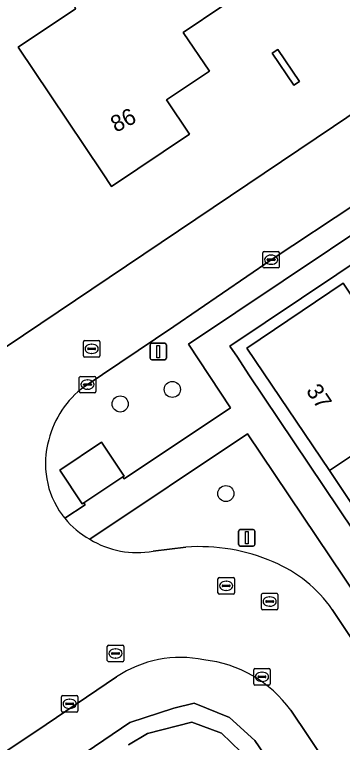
# Model space of a CAD drawing. Extents: x 158793 to 159888, y 384317 to 385256.
# Drawn here: x 159025.34 to 159045.23, y 384807.77 to 384851.98 of the extents above; entities that cross this region are included whole.
import ezdxf

# ---------------------------------------------------------------- set-up
doc = ezdxf.new("R2010")
doc.units = 0
for name, color, linetype in [('IMGEO_Boom', 7, 'Continuous'), ('IMGEO_Erf', 7, 'Continuous'), ('IMGEO_Groenvoorziening', 7, 'Continuous'), ('IMGEO_Haag', 7, 'Continuous'), ('IMGEO_Kolk', 7, 'Continuous'), ('IMGEO_Lage_trafo', 7, 'Continuous'), ('IMGEO_Lichtmast', 7, 'Continuous'), ('IMGEO_Pand', 7, 'Continuous'), ('IMGEO_Pand_nummerreeks', 7, 'Continuous'), ('IMGEO_Rijbaan_lokaal_open', 7, 'Continuous'), ('IMGEO_Rioolput', 7, 'Continuous'), ('IMGEO_Voetpad_open', 7, 'Continuous')]:
    doc.layers.add(name, color=color, linetype=linetype)

msp = doc.modelspace()

# ---------------------------------------------------------------- linework, layer by layer
at = {"layer": 'IMGEO_Boom'}
for centre in [(159034.907, 384829.211), (159031.745, 384828.327), (159038.156, 384822.885)]:
    msp.add_circle(centre, 0.489, dxfattribs=at)
at = {"layer": 'IMGEO_Erf'}
for points in [[(159024.825, 384831.804), (159044.696, 384845.173), (159051.975, 384850.093), (159072.358, 384863.736), (159083.984, 384871.536), (159097.187, 384880.393), (159102.738, 384884.143)], [(159039.065, 384807.197), (159037.9, 384808.326), (159036.091, 384809.007), (159033.406, 384808.303), (159032.252, 384807.623)]]:
    msp.add_lwpolyline(points, dxfattribs=at)
for points in [[(159025.553, 384850), (159029.032, 384852.333), (159027.162, 384857.757), (159032.196, 384861.138), (159032.903, 384860.082), (159032.92, 384860.056), (159037.982, 384852.519), (159035.574, 384850.902), (159037.16, 384848.541), (159034.555, 384846.792), (159035.95, 384844.712), (159031.225, 384841.543), (159030.677, 384842.359), (159027.494, 384847.106)], [(159041.306, 384849.86), (159042.619, 384847.911), (159042.287, 384847.688), (159040.974, 384849.636)]]:
    msp.add_lwpolyline(points, close=True, dxfattribs=at)
at = {"layer": 'IMGEO_Groenvoorziening'}
for points in [[(159028.377, 384821.388), (159029.614, 384822.202), (159029.538, 384822.316), (159029.446, 384822.255), (159028.086, 384824.303), (159030.609, 384826.011), (159031.985, 384823.948), (159031.911, 384823.899), (159031.99, 384823.78), (159038.428, 384828.093), (159035.883, 384831.966), (159053.058, 384843.462), (159063.047, 384850.2), (159062.256, 384851.349)], [(159062.256, 384851.349), (159060.561, 384850.194), (159051.296, 384843.964), (159040.9, 384837.091), (159035.001, 384833.037), (159029.568, 384829.373)], [(159044.616, 384815.846), (159052.943, 384803.357), (159064.016, 384786.905), (159065.853, 384784.168), (159067.255, 384785.128), (159063.266, 384791.093), (159048.678, 384812.813), (159039.478, 384826.514), (159029.896, 384820.109)], [(159033.749, 384819.386), (159034.735, 384819.508), (159035.734, 384819.63)], [(159031.519, 384811.747), (159027.247, 384808.855), (159019.758, 384803.849)], [(159019.758, 384803.849), (159019.016, 384803.354), (159020.404, 384801.304), (159020.428, 384801.32), (159020.629, 384801.033), (159032.324, 384808.976), (159035.003, 384809.839), (159036.23, 384810.161), (159038.383, 384809.274), (159039.921, 384807.879), (159048.388, 384795.478), (159054.94, 384785.511)], [(159048.388, 384795.478), (159039.921, 384807.879), (159038.383, 384809.274), (159036.23, 384810.161), (159035.003, 384809.839), (159032.324, 384808.976), (159020.629, 384801.033)], [(159055.142, 384790.262), (159050.805, 384796.751), (159042.092, 384809.724)], [(159032.252, 384807.623), (159033.406, 384808.303), (159036.091, 384809.007), (159037.9, 384808.326), (159039.065, 384807.197)]]:
    msp.add_lwpolyline(points, dxfattribs=at)
msp.add_lwpolyline([(159054.916, 384840.022), (159053.853, 384841.612), (159053.581, 384842.019), (159038.391, 384831.845), (159038.855, 384831.179), (159039.559, 384830.102), (159064.124, 384793.472), (159064.79, 384793.972), (159061.378, 384799.052), (159057.963, 384804.137), (159054.548, 384809.221), (159051.164, 384814.259), (159047.789, 384819.283), (159044.435, 384824.277), (159039.431, 384831.726), (159045.265, 384835.66), (159046.239, 384834.206), (159049.869, 384836.624), (159052.931, 384838.704)], close=True, dxfattribs=at)
for centre, radius, start, end in [((159032.888, 384824.826), 5.63, 126.1416, 166.3716), ((159032.428, 384824.687), 5.221, 163.6966, 216.3509), ((159032.163, 384824.392), 4.833, 215.3947, 218.4345), ((159032.773, 384824.814), 5.515, 238.5542, 280.1904), ((159036.548, 384808.371), 11.289, 66.5884, 94.1329), ((159037.771, 384811.01), 8.38, 35.2416, 67.0964), ((159035.395, 384805.995), 6.936, 78.1504, 123.9701), ((159036.044, 384805.373), 7.45, 35.7318, 84.03)]:
    msp.add_arc(centre, radius, start, end, dxfattribs=at)
at = {"layer": 'IMGEO_Haag'}
for points in [[(159048.388, 384795.478), (159039.921, 384807.879), (159038.383, 384809.274), (159036.23, 384810.161), (159035.003, 384809.839), (159032.324, 384808.976), (159020.652, 384801.049)], [(159032.252, 384807.623), (159033.406, 384808.303), (159036.091, 384809.007), (159037.9, 384808.326), (159039.065, 384807.197)]]:
    msp.add_lwpolyline(points, dxfattribs=at)
at = {"layer": 'IMGEO_Kolk'}
for p, q in [((159040.399, 384836.665), (159040.399, 384837.517)), ((159040.474, 384837.591), (159041.326, 384837.591)), ((159040.887, 384837.371), (159040.912, 384837.371)), ((159041.4, 384837.517), (159041.4, 384836.665)), ((159040.658, 384837.085), (159040.658, 384837.097)), ((159041.096, 384837.048), (159040.698, 384837.048)), ((159040.701, 384837.134), (159041.099, 384837.134)), ((159040.91, 384836.811), (159040.885, 384836.811)), ((159041.142, 384837.097), (159041.142, 384837.085)), ((159041.326, 384836.591), (159040.474, 384836.591)), ((159029.263, 384829.079), (159029.263, 384829.931)), ((159029.338, 384830.005), (159030.19, 384830.005)), ((159029.751, 384829.785), (159029.776, 384829.785)), ((159030.264, 384829.931), (159030.264, 384829.079)), ((159029.522, 384829.499), (159029.522, 384829.511)), ((159029.96, 384829.462), (159029.562, 384829.462)), ((159029.565, 384829.548), (159029.963, 384829.548)), ((159030.006, 384829.511), (159030.006, 384829.499)), ((159030.19, 384829.005), (159029.338, 384829.005)), ((159029.774, 384829.225), (159029.749, 384829.225)), ((159039.846, 384811.326), (159039.846, 384812.178)), ((159039.921, 384812.252), (159040.773, 384812.252)), ((159040.847, 384812.178), (159040.847, 384811.326)), ((159040.105, 384811.746), (159040.105, 384811.758)), ((159040.543, 384811.709), (159040.145, 384811.709)), ((159040.148, 384811.795), (159040.546, 384811.795)), ((159040.334, 384812.032), (159040.359, 384812.032)), ((159040.589, 384811.758), (159040.589, 384811.746)), ((159040.773, 384811.252), (159039.921, 384811.252)), ((159040.357, 384811.472), (159040.332, 384811.472)), ((159028.174, 384809.686), (159028.174, 384810.538)), ((159028.249, 384810.612), (159029.101, 384810.612)), ((159028.662, 384810.392), (159028.687, 384810.392)), ((159029.175, 384810.538), (159029.175, 384809.686)), ((159028.433, 384810.106), (159028.433, 384810.118)), ((159028.871, 384810.069), (159028.473, 384810.069)), ((159028.476, 384810.155), (159028.874, 384810.155)), ((159028.685, 384809.832), (159028.66, 384809.832)), ((159028.917, 384810.118), (159028.917, 384810.106)), ((159029.101, 384809.612), (159028.249, 384809.612))]:
    msp.add_line(p, q, dxfattribs=at)
for points in [[(159040.399, 384836.665), (159040.399, 384837.517)], [(159040.474, 384837.591), (159041.326, 384837.591)], [(159041.4, 384837.517), (159041.4, 384836.665)], [(159041.326, 384836.591), (159040.474, 384836.591)], [(159029.263, 384829.079), (159029.263, 384829.931)], [(159029.338, 384830.005), (159030.19, 384830.005)], [(159030.264, 384829.931), (159030.264, 384829.079)], [(159030.19, 384829.005), (159029.338, 384829.005)], [(159039.846, 384811.326), (159039.846, 384812.178)], [(159039.921, 384812.252), (159040.773, 384812.252)], [(159040.847, 384812.178), (159040.847, 384811.326)], [(159040.773, 384811.252), (159039.921, 384811.252)], [(159028.174, 384809.686), (159028.174, 384810.538)], [(159028.249, 384810.612), (159029.101, 384810.612)], [(159029.175, 384810.538), (159029.175, 384809.686)], [(159029.101, 384809.612), (159028.249, 384809.612)]]:
    msp.add_lwpolyline(points, dxfattribs=at)
for centre, radius, start, end in [((159040.476, 384837.515), 0.0765, 91.552, 178.448), ((159040.476, 384837.515), 0.0765, 91.552, 178.448), ((159041.324, 384837.515), 0.0765, 1.552, 88.448), ((159041.324, 384837.515), 0.0765, 1.552, 88.448), ((159040.698, 384837.094), 0.0403, 85.8775, 175.7526), ((159040.695, 384837.084), 0.0366, 178.938, 274.7102), ((159041.099, 384837.091), 0.043, 264.8664, 352.4533), ((159041.103, 384837.096), 0.0386, 1.7309, 96.639), ((159040.476, 384836.667), 0.0765, 181.552, 268.448), ((159040.476, 384836.667), 0.0765, 181.552, 268.448), ((159041.324, 384836.667), 0.0765, 271.552, 358.448), ((159041.324, 384836.667), 0.0765, 271.552, 358.448), ((159029.34, 384829.929), 0.0765, 91.552, 178.448), ((159029.34, 384829.929), 0.0765, 91.552, 178.448), ((159030.188, 384829.929), 0.0765, 1.552, 88.448), ((159030.188, 384829.929), 0.0765, 1.552, 88.448), ((159029.562, 384829.508), 0.0403, 85.8775, 175.7526), ((159029.559, 384829.498), 0.0366, 178.938, 274.7102), ((159029.963, 384829.505), 0.043, 264.8664, 352.4533), ((159029.967, 384829.51), 0.0386, 1.7309, 96.639), ((159029.34, 384829.081), 0.0765, 181.552, 268.448), ((159029.34, 384829.081), 0.0765, 181.552, 268.448), ((159030.188, 384829.081), 0.0765, 271.552, 358.448), ((159030.188, 384829.081), 0.0765, 271.552, 358.448), ((159039.923, 384812.176), 0.0765, 91.552, 178.448), ((159039.923, 384812.176), 0.0765, 91.552, 178.448), ((159040.771, 384812.176), 0.0765, 1.552, 88.448), ((159040.771, 384812.176), 0.0765, 1.552, 88.448), ((159040.145, 384811.755), 0.0403, 85.8775, 175.7526), ((159040.142, 384811.745), 0.0366, 178.938, 274.7102), ((159040.546, 384811.752), 0.043, 264.8664, 352.4533), ((159040.55, 384811.757), 0.0386, 1.7309, 96.639), ((159039.923, 384811.328), 0.0765, 181.552, 268.448), ((159039.923, 384811.328), 0.0765, 181.552, 268.448), ((159040.771, 384811.328), 0.0765, 271.552, 358.448), ((159040.771, 384811.328), 0.0765, 271.552, 358.448), ((159028.251, 384810.536), 0.0765, 91.552, 178.448), ((159028.251, 384810.536), 0.0765, 91.552, 178.448), ((159029.099, 384810.536), 0.0765, 1.552, 88.448), ((159029.099, 384810.536), 0.0765, 1.552, 88.448), ((159028.473, 384810.115), 0.0403, 85.8775, 175.7526), ((159028.47, 384810.105), 0.0366, 178.938, 274.7102), ((159028.874, 384810.112), 0.043, 264.8664, 352.4533), ((159028.878, 384810.117), 0.0386, 1.7309, 96.639), ((159028.251, 384809.688), 0.0765, 181.552, 268.448), ((159028.251, 384809.688), 0.0765, 181.552, 268.448), ((159029.099, 384809.688), 0.0765, 271.552, 358.448), ((159029.099, 384809.688), 0.0765, 271.552, 358.448)]:
    msp.add_arc(centre, radius, start, end, dxfattribs=at)
for centre, major_axis, ratio, start_param, end_param in [((159040.886, 384837.091), (-0.387, 0.002), 0.722429, 4.712389, 7.853982), ((159040.911, 384837.091), (-0.39, 0.002), 0.717154, 1.570796, 4.712389), ((159029.75, 384829.505), (-0.387, 0.002), 0.722429, 4.712389, 7.853982), ((159029.775, 384829.505), (-0.39, 0.002), 0.717154, 1.570796, 4.712389), ((159040.333, 384811.752), (-0.387, 0.002), 0.722429, 4.712389, 7.853982), ((159040.358, 384811.752), (-0.39, 0.002), 0.717154, 1.570796, 4.712389), ((159028.661, 384810.112), (-0.387, 0.002), 0.722429, 4.712389, 7.853982), ((159028.686, 384810.112), (-0.39, 0.002), 0.717154, 1.570796, 4.712389)]:
    msp.add_ellipse(centre, major_axis=major_axis, ratio=ratio, start_param=start_param, end_param=end_param, dxfattribs=at)
at = {"layer": 'IMGEO_Lage_trafo'}
msp.add_lwpolyline([(159030.609, 384826.011), (159028.086, 384824.303), (159029.446, 384822.255), (159029.538, 384822.316), (159031.911, 384823.899), (159031.985, 384823.948)], close=True, dxfattribs=at)
at = {"layer": 'IMGEO_Lichtmast'}
for p, q in [((159033.657, 384832.012), (159034.447, 384832.012)), ((159034.447, 384832.012), (159033.657, 384832.012)), ((159033.557, 384831.112), (159033.557, 384831.912)), ((159033.557, 384831.912), (159033.557, 384831.112)), ((159034.547, 384831.912), (159034.547, 384831.112)), ((159034.547, 384831.112), (159034.547, 384831.912)), ((159034.447, 384831.012), (159033.657, 384831.012)), ((159033.657, 384831.012), (159034.447, 384831.012)), ((159038.931, 384819.798), (159038.931, 384820.598)), ((159038.931, 384820.598), (159038.931, 384819.798)), ((159039.031, 384820.698), (159039.821, 384820.698)), ((159039.821, 384820.698), (159039.031, 384820.698)), ((159039.921, 384820.598), (159039.921, 384819.798)), ((159039.921, 384819.798), (159039.921, 384820.598)), ((159039.821, 384819.698), (159039.031, 384819.698)), ((159039.031, 384819.698), (159039.821, 384819.698))]:
    msp.add_line(p, q, dxfattribs=at)
for points in [[(159033.977, 384831.887), (159034.127, 384831.887), (159034.127, 384831.137), (159033.977, 384831.137), (159033.977, 384831.887)], [(159039.351, 384820.573), (159039.501, 384820.573), (159039.501, 384819.823), (159039.351, 384819.823), (159039.351, 384820.573)]]:
    msp.add_lwpolyline(points, dxfattribs=at)
for centre, start, end in [((159033.657, 384831.912), 90, 180), ((159033.657, 384831.912), 90, 180), ((159034.447, 384831.912), 0, 90), ((159034.447, 384831.912), 360, 90), ((159033.657, 384831.112), 180, 270), ((159033.657, 384831.112), 180, 270), ((159034.447, 384831.112), 270, 0), ((159034.447, 384831.112), 270, 0), ((159039.031, 384820.598), 90, 180), ((159039.031, 384820.598), 90, 180), ((159039.821, 384820.598), 0, 90), ((159039.821, 384820.598), 360, 90), ((159039.031, 384819.798), 180, 270), ((159039.031, 384819.798), 180, 270), ((159039.821, 384819.798), 270, 0), ((159039.821, 384819.798), 270, 0)]:
    msp.add_arc(centre, 0.1, start, end, dxfattribs=at)
at = {"layer": 'IMGEO_Pand'}
for points in [[(159037.982, 384852.519), (159032.92, 384860.056), (159032.903, 384860.082), (159032.196, 384861.138), (159027.162, 384857.757), (159029.032, 384852.333), (159025.553, 384850), (159027.494, 384847.106), (159030.677, 384842.359), (159031.225, 384841.543), (159035.95, 384844.712), (159034.555, 384846.792), (159037.16, 384848.541), (159035.574, 384850.902)], [(159041.306, 384849.86), (159040.974, 384849.636), (159042.287, 384847.688), (159042.619, 384847.911)], [(159057.835, 384833.016), (159059.514, 384834.142), (159060.012, 384834.476), (159057.463, 384838.274), (159047.838, 384831.821), (159046.239, 384834.206), (159045.265, 384835.66), (159039.431, 384831.726), (159044.435, 384824.277), (159050.278, 384828.182), (159052.434, 384829.623), (159052.54, 384829.465)], [(159052.54, 384829.465), (159052.434, 384829.623), (159050.278, 384828.182), (159044.435, 384824.277), (159047.789, 384819.283), (159055.776, 384824.642)]]:
    msp.add_lwpolyline(points, close=True, dxfattribs=at)
at = {"layer": 'IMGEO_Rijbaan_lokaal_open'}
for points in [[(159051.975, 384850.093), (159044.696, 384845.173), (159024.825, 384831.804)], [(159029.568, 384829.373), (159035.001, 384833.037), (159040.9, 384837.091), (159051.296, 384843.964)], [(159035.734, 384819.63), (159034.735, 384819.508), (159033.749, 384819.386)], [(159078.434, 384765.422), (159074.271, 384762.633), (159072.353, 384765.52), (159076.503, 384768.293), (159071.264, 384776.104), (159067.472, 384781.754), (159065.853, 384784.168), (159064.016, 384786.905), (159052.943, 384803.357), (159044.616, 384815.846)], [(159020.075, 384810.639), (159016.698, 384808.435), (159019.758, 384803.849), (159027.247, 384808.855), (159031.519, 384811.747)], [(159042.092, 384809.724), (159050.805, 384796.751), (159055.142, 384790.262)]]:
    msp.add_lwpolyline(points, dxfattribs=at)
for centre, radius, start, end in [((159032.888, 384824.826), 5.63, 126.1416, 166.3716), ((159032.428, 384824.687), 5.221, 163.6966, 216.3509), ((159032.163, 384824.392), 4.833, 215.3947, 218.4345), ((159032.269, 384824.469), 4.963, 218.3633, 241.4419), ((159032.773, 384824.814), 5.515, 238.5542, 280.1904), ((159036.548, 384808.371), 11.289, 66.5884, 94.1329), ((159037.771, 384811.01), 8.38, 35.2416, 67.0964), ((159035.395, 384805.995), 6.936, 78.1504, 123.9701), ((159036.044, 384805.373), 7.45, 35.7318, 84.03)]:
    msp.add_arc(centre, radius, start, end, dxfattribs=at)
at = {"layer": 'IMGEO_Rioolput'}
for p, q in [((159029.511, 384831.252), (159029.511, 384832.104)), ((159029.586, 384832.178), (159030.438, 384832.178)), ((159029.999, 384831.958), (159030.024, 384831.958)), ((159030.512, 384832.104), (159030.512, 384831.252)), ((159029.77, 384831.672), (159029.77, 384831.684)), ((159030.208, 384831.635), (159029.81, 384831.635)), ((159029.813, 384831.721), (159030.211, 384831.721)), ((159030.254, 384831.684), (159030.254, 384831.672)), ((159030.438, 384831.178), (159029.586, 384831.178)), ((159030.022, 384831.398), (159029.997, 384831.398)), ((159037.677, 384816.852), (159037.677, 384817.704)), ((159037.752, 384817.778), (159038.604, 384817.778)), ((159038.165, 384817.558), (159038.19, 384817.558)), ((159038.678, 384817.704), (159038.678, 384816.852)), ((159037.936, 384817.272), (159037.936, 384817.284)), ((159038.374, 384817.235), (159037.976, 384817.235)), ((159037.979, 384817.321), (159038.377, 384817.321)), ((159038.188, 384816.998), (159038.163, 384816.998)), ((159038.42, 384817.284), (159038.42, 384817.272)), ((159038.604, 384816.778), (159037.752, 384816.778)), ((159040.314, 384815.899), (159040.314, 384816.751)), ((159040.389, 384816.825), (159041.241, 384816.825)), ((159040.802, 384816.605), (159040.827, 384816.605)), ((159041.315, 384816.751), (159041.315, 384815.899)), ((159040.573, 384816.319), (159040.573, 384816.331)), ((159041.011, 384816.282), (159040.613, 384816.282)), ((159040.616, 384816.368), (159041.014, 384816.368)), ((159040.825, 384816.045), (159040.8, 384816.045)), ((159041.057, 384816.331), (159041.057, 384816.319)), ((159041.241, 384815.825), (159040.389, 384815.825)), ((159030.963, 384812.746), (159030.963, 384813.598)), ((159031.038, 384813.672), (159031.89, 384813.672)), ((159031.451, 384813.452), (159031.476, 384813.452)), ((159031.964, 384813.598), (159031.964, 384812.746)), ((159031.222, 384813.166), (159031.222, 384813.178)), ((159031.66, 384813.129), (159031.262, 384813.129)), ((159031.265, 384813.215), (159031.663, 384813.215)), ((159031.706, 384813.178), (159031.706, 384813.166)), ((159031.89, 384812.672), (159031.038, 384812.672)), ((159031.474, 384812.892), (159031.449, 384812.892))]:
    msp.add_line(p, q, dxfattribs=at)
for points in [[(159029.511, 384831.252), (159029.511, 384832.104)], [(159029.586, 384832.178), (159030.438, 384832.178)], [(159030.512, 384832.104), (159030.512, 384831.252)], [(159030.438, 384831.178), (159029.586, 384831.178)], [(159037.677, 384816.852), (159037.677, 384817.704)], [(159037.752, 384817.778), (159038.604, 384817.778)], [(159038.678, 384817.704), (159038.678, 384816.852)], [(159038.604, 384816.778), (159037.752, 384816.778)], [(159040.314, 384815.899), (159040.314, 384816.751)], [(159040.389, 384816.825), (159041.241, 384816.825)], [(159041.315, 384816.751), (159041.315, 384815.899)], [(159041.241, 384815.825), (159040.389, 384815.825)], [(159030.963, 384812.746), (159030.963, 384813.598)], [(159031.038, 384813.672), (159031.89, 384813.672)], [(159031.964, 384813.598), (159031.964, 384812.746)], [(159031.89, 384812.672), (159031.038, 384812.672)]]:
    msp.add_lwpolyline(points, dxfattribs=at)
for centre, radius, start, end in [((159029.588, 384832.102), 0.0765, 91.552, 178.448), ((159029.588, 384832.102), 0.0765, 91.552, 178.448), ((159030.436, 384832.102), 0.0765, 1.552, 88.448), ((159030.436, 384832.102), 0.0765, 1.552, 88.448), ((159029.81, 384831.681), 0.0403, 85.8775, 175.7526), ((159029.807, 384831.671), 0.0366, 178.938, 274.7102), ((159030.211, 384831.678), 0.043, 264.8664, 352.4533), ((159030.215, 384831.683), 0.0386, 1.7309, 96.639), ((159029.588, 384831.254), 0.0765, 181.552, 268.448), ((159029.588, 384831.254), 0.0765, 181.552, 268.448), ((159030.436, 384831.254), 0.0765, 271.552, 358.448), ((159030.436, 384831.254), 0.0765, 271.552, 358.448), ((159037.754, 384817.702), 0.0765, 91.552, 178.448), ((159037.754, 384817.702), 0.0765, 91.552, 178.448), ((159038.602, 384817.702), 0.0765, 1.552, 88.448), ((159038.602, 384817.702), 0.0765, 1.552, 88.448), ((159037.976, 384817.281), 0.0403, 85.8775, 175.7526), ((159037.973, 384817.271), 0.0366, 178.938, 274.7102), ((159038.377, 384817.278), 0.043, 264.8664, 352.4533), ((159038.381, 384817.283), 0.0386, 1.7309, 96.639), ((159037.754, 384816.854), 0.0765, 181.552, 268.448), ((159037.754, 384816.854), 0.0765, 181.552, 268.448), ((159038.602, 384816.854), 0.0765, 271.552, 358.448), ((159038.602, 384816.854), 0.0765, 271.552, 358.448), ((159040.391, 384816.749), 0.0765, 91.552, 178.448), ((159040.391, 384816.749), 0.0765, 91.552, 178.448), ((159041.239, 384816.749), 0.0765, 1.552, 88.448), ((159041.239, 384816.749), 0.0765, 1.552, 88.448), ((159040.613, 384816.328), 0.0403, 85.8775, 175.7526), ((159040.61, 384816.318), 0.0366, 178.938, 274.7102), ((159041.014, 384816.325), 0.043, 264.8664, 352.4533), ((159041.018, 384816.33), 0.0386, 1.7309, 96.639), ((159040.391, 384815.901), 0.0765, 181.552, 268.448), ((159040.391, 384815.901), 0.0765, 181.552, 268.448), ((159041.239, 384815.901), 0.0765, 271.552, 358.448), ((159041.239, 384815.901), 0.0765, 271.552, 358.448), ((159031.04, 384813.596), 0.0765, 91.552, 178.448), ((159031.04, 384813.596), 0.0765, 91.552, 178.448), ((159031.888, 384813.596), 0.0765, 1.552, 88.448), ((159031.888, 384813.596), 0.0765, 1.552, 88.448), ((159031.262, 384813.175), 0.0403, 85.8775, 175.7526), ((159031.259, 384813.165), 0.0366, 178.938, 274.7102), ((159031.663, 384813.172), 0.043, 264.8664, 352.4533), ((159031.667, 384813.177), 0.0386, 1.7309, 96.639), ((159031.04, 384812.748), 0.0765, 181.552, 268.448), ((159031.04, 384812.748), 0.0765, 181.552, 268.448), ((159031.888, 384812.748), 0.0765, 271.552, 358.448), ((159031.888, 384812.748), 0.0765, 271.552, 358.448)]:
    msp.add_arc(centre, radius, start, end, dxfattribs=at)
for centre, major_axis, ratio, start_param, end_param in [((159029.998, 384831.678), (-0.387, 0.002), 0.722429, 4.712389, 7.853982), ((159030.023, 384831.678), (-0.39, 0.002), 0.717154, 1.570796, 4.712389), ((159038.164, 384817.278), (-0.387, 0.002), 0.722429, 4.712389, 7.853982), ((159038.189, 384817.278), (-0.39, 0.002), 0.717154, 1.570796, 4.712389), ((159040.801, 384816.325), (-0.387, 0.002), 0.722429, 4.712389, 7.853982), ((159040.826, 384816.325), (-0.39, 0.002), 0.717154, 1.570796, 4.712389), ((159031.45, 384813.172), (-0.387, 0.002), 0.722429, 4.712389, 7.853982), ((159031.475, 384813.172), (-0.39, 0.002), 0.717154, 1.570796, 4.712389)]:
    msp.add_ellipse(centre, major_axis=major_axis, ratio=ratio, start_param=start_param, end_param=end_param, dxfattribs=at)
at = {"layer": 'IMGEO_Voetpad_open'}
for points in [[(159053.058, 384843.462), (159035.883, 384831.966), (159038.428, 384828.093), (159031.99, 384823.78), (159031.911, 384823.899), (159029.538, 384822.316), (159029.614, 384822.202), (159028.377, 384821.388)], [(159064.124, 384793.472), (159039.559, 384830.102), (159038.855, 384831.179), (159038.391, 384831.845), (159053.581, 384842.019)], [(159029.896, 384820.109), (159039.478, 384826.514), (159048.678, 384812.813), (159063.266, 384791.093)]]:
    msp.add_lwpolyline(points, dxfattribs=at)
msp.add_arc((159032.269, 384824.469), 4.963, 218.3633, 241.4419, dxfattribs=at)

# ---------------------------------------------------------------- texts
at = {"layer": 'IMGEO_Pand_nummerreeks'}
for s, rotation, p in [('86', 26.8603, (159031.482, 384844.796)), ('37', 303.8902, (159042.986, 384829.123))]:
    msp.add_text(s, height=1, rotation=rotation, dxfattribs=at).set_placement(p)

doc.saveas('drawing.dxf')
